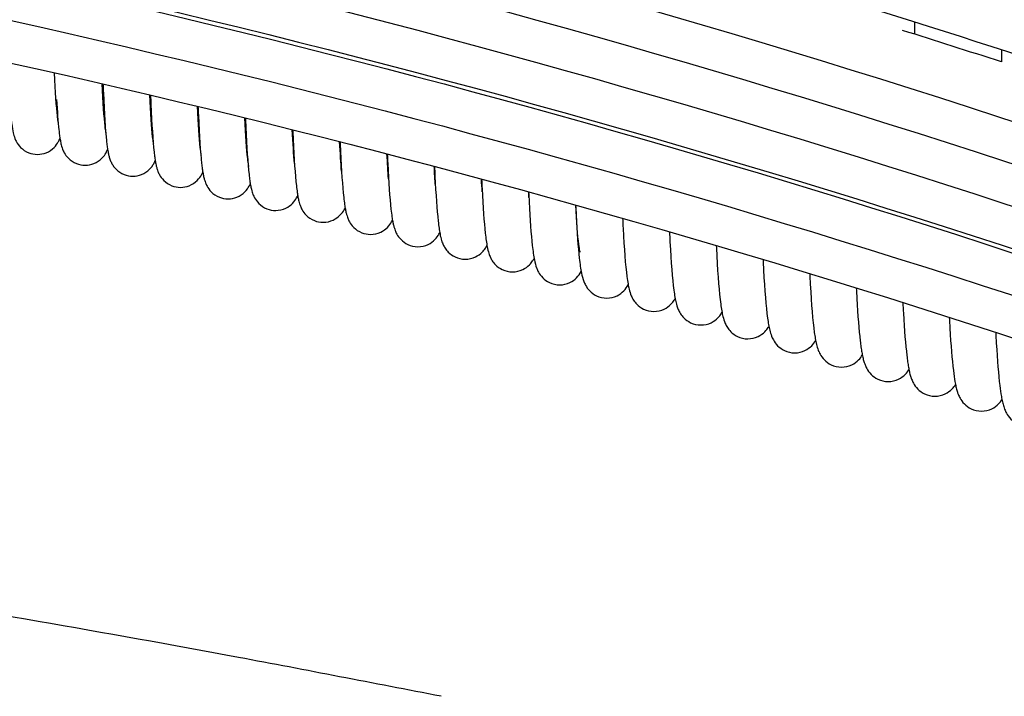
# Model space of a CAD drawing. Header units: millimetres. Extents: x -31695 to -19845, y -5614 to 7253.
# Tile 420 of 432: x -22016 to -21941, y 5424 to 5475. Entities that reach past the tile are written whole.
import ezdxf

# ---------------------------------------------------------------- set-up
doc = ezdxf.new("R2010")
doc.units = ezdxf.units.MM
doc.layers.add('2d', color=7, linetype='Continuous', true_color=0x000000)

msp = doc.modelspace()

# ---------------------------------------------------------------- linework, layer by layer
at = {"layer": '2d', "linetype": 'Continuous', "lineweight": -3}
for points, degree in [([(-22066.742, 5497.797), (-22017.391, 5490.092), (-21968.806, 5477.795), (-21921.646, 5461.026)], 3), ([(-22066.742, 5494.59), (-22018.067, 5486.99), (-21970.138, 5474.924), (-21923.586, 5458.506)], 3), ([(-22066.742, 5491.383), (-22018.116, 5483.79), (-21970.233, 5471.74), (-21923.724, 5455.347)], 3), ([(-22001.418, 5489.939), (-21975.357, 5483.622), (-21949.602, 5475.997), (-21924.253, 5467.083)], 3), ([(-22066.742, 5488.176), (-22018.163, 5480.591), (-21970.326, 5468.556), (-21923.86, 5452.188)], 3), ([(-22066.742, 5487.859), (-22019.529, 5480.487), (-21973.017, 5468.913), (-21927.783, 5453.242)], 3), ([(-22066.742, 5484.652), (-22019.604, 5477.292), (-21973.165, 5465.743), (-21927.999, 5450.109)], 3), ([(-22066.742, 5481.445), (-22019.916, 5474.133), (-21973.78, 5462.688), (-21928.896, 5447.212)], 3), ([(-21947.96, 5474.067), (-21947.96, 5474.537), (-21947.96, 5475.007)], 2), ([(-21941.4, 5471.968), (-21943.886, 5472.776), (-21946.376, 5473.571), (-21948.869, 5474.353)], 3), ([(-21994.646, 5473.194), (-21994.646, 5473.194), (-21994.646, 5473.194)], 2), ([(-21941.4, 5472.896), (-21941.4, 5472.432), (-21941.4, 5471.968)], 2), ([(-21994.808, 5464.305), (-21994.867, 5464.952), (-21994.925, 5465.828), (-21994.975, 5466.862)], 3), ([(-21991.253, 5463.713), (-21991.303, 5464.317), (-21991.352, 5465.078), (-21991.396, 5465.954)], 3), ([(-21987.705, 5463.154), (-21987.746, 5463.689), (-21987.785, 5464.322), (-21987.821, 5465.03)], 3), ([(-21984.163, 5462.634), (-21984.194, 5463.07), (-21984.224, 5463.559), (-21984.251, 5464.09)], 3), ([(-21980.628, 5462.159), (-21980.648, 5462.464), (-21980.667, 5462.789), (-21980.685, 5463.133)], 3), ([(-21959.601, 5463.528), (-21959.601, 5463.527), (-21959.601, 5463.527), (-21959.601, 5463.527)], 3), ([(-21977.1, 5461.744), (-21977.108, 5461.879), (-21977.116, 5462.018), (-21977.124, 5462.159)], 3), ([(-21983.73, 5424.061), (-22096.139, 5446.241), (-22190.799, 5446.241)], 2)]:
    msp.add_open_spline(points, degree=degree, dxfattribs=at)
for points, knots in [([(-22016.465, 5471.946), (-22016.457, 5471.718), (-22016.448, 5471.494), (-22016.439, 5471.276), (-22016.374, 5469.719), (-22016.3, 5468.526), (-22016.194, 5467.521), (-22016.18, 5467.391), (-22016.131, 5467.015), (-22016.103, 5466.835), (-22016.028, 5466.498), (-22015.99, 5466.35), (-22015.895, 5466.108), (-22015.858, 5466.024), (-22015.732, 5465.799), (-22015.637, 5465.658), (-22015.493, 5465.514), (-22015.331, 5465.352), (-22015.125, 5465.208), (-22014.676, 5465.03), (-22014.454, 5464.987), (-22014.223, 5464.987), (-22013.998, 5464.988), (-22013.777, 5465.031), (-22013.331, 5465.208), (-22013.124, 5465.352), (-22012.962, 5465.514), (-22012.819, 5465.658), (-22012.723, 5465.799), (-22012.597, 5466.024), (-22012.56, 5466.108), (-22012.524, 5466.2)], [11.822691, 11.822691, 11.822691, 11.822691, 12.753123, 12.753123, 12.753123, 19.334915, 19.334915, 20.391434, 20.391434, 22.583577, 22.583577, 23.766421, 23.766421, 24.304535, 24.304535, 25.019692, 25.019692, 25.019692, 25.866066, 25.866066, 26.595208, 26.595208, 26.595208, 27.31507, 27.31507, 28.161418, 28.161418, 28.161418, 28.876334, 28.876334, 29.414268, 29.414268, 29.414268, 29.414268]), ([(-22012.639, 5467.381), (-22012.643, 5467.401), (-22012.652, 5467.442), (-22012.676, 5467.59), (-22012.695, 5467.727), (-22012.788, 5468.548), (-22012.867, 5469.7), (-22012.931, 5471.153)], [3.937247, 3.937247, 3.937247, 3.937247, 4.92721, 4.92721, 6.550404, 6.550404, 13.004589, 13.004589, 13.004589, 13.004589]), ([(-22009.036, 5466.576), (-22009.04, 5466.594), (-22009.048, 5466.635), (-22009.074, 5466.787), (-22009.095, 5466.935), (-22009.19, 5467.774), (-22009.268, 5468.905), (-22009.332, 5470.328)], [3.946828, 3.946828, 3.946828, 3.946828, 4.932818, 4.932818, 6.655038, 6.655038, 12.963794, 12.963794, 12.963794, 12.963794]), ([(-22009.274, 5470.314), (-22009.265, 5470.081), (-22009.256, 5469.853), (-22009.246, 5469.631), (-22009.179, 5468.072), (-22009.102, 5466.878), (-22008.992, 5465.871), (-22008.977, 5465.741), (-22008.944, 5465.496), (-22008.927, 5465.384), (-22008.89, 5465.167), (-22008.87, 5465.064), (-22008.827, 5464.879), (-22008.804, 5464.793), (-22008.761, 5464.657), (-22008.743, 5464.604), (-22008.69, 5464.471), (-22008.652, 5464.385), (-22008.526, 5464.159), (-22008.431, 5464.018), (-22008.286, 5463.873), (-22008.123, 5463.71), (-22007.917, 5463.566), (-22007.467, 5463.388), (-22007.245, 5463.344), (-22007.014, 5463.344), (-22006.788, 5463.345), (-22006.567, 5463.388), (-22006.119, 5463.566), (-22005.912, 5463.71), (-22005.75, 5463.873), (-22005.605, 5464.018), (-22005.509, 5464.159), (-22005.39, 5464.373), (-22005.355, 5464.449), (-22005.327, 5464.517)], [11.806706, 11.806706, 11.806706, 11.806706, 12.753334, 12.753334, 12.753334, 19.273965, 19.273965, 20.319612, 20.319612, 21.356879, 21.356879, 22.376452, 22.376452, 23.157332, 23.157332, 23.593737, 23.593737, 24.186193, 24.186193, 24.963263, 24.963263, 24.963263, 25.816515, 25.816515, 26.548115, 26.548115, 26.548115, 27.270737, 27.270737, 28.123964, 28.123964, 28.123964, 28.900559, 28.900559, 29.41586, 29.41586, 29.41586, 29.41586]), ([(-22012.778, 5469.14), (-22012.727, 5468.208), (-22012.671, 5467.446), (-22012.591, 5466.704), (-22012.576, 5466.574), (-22012.544, 5466.33), (-22012.528, 5466.218), (-22012.491, 5466.002), (-22012.472, 5465.9), (-22012.421, 5465.679), (-22012.384, 5465.535), (-22012.291, 5465.298), (-22012.253, 5465.213), (-22012.127, 5464.987), (-22012.031, 5464.846), (-22011.888, 5464.702), (-22011.725, 5464.539), (-22011.519, 5464.395), (-22011.07, 5464.217), (-22010.847, 5464.174), (-22010.616, 5464.174), (-22010.391, 5464.174), (-22010.17, 5464.218), (-22009.723, 5464.395), (-22009.516, 5464.539), (-22009.354, 5464.702), (-22009.21, 5464.846), (-22009.114, 5464.987), (-22008.99, 5465.21), (-22008.953, 5465.293), (-22008.924, 5465.367)], [14.76787, 14.76787, 14.76787, 14.76787, 19.376041, 19.376041, 20.438774, 20.438774, 21.493322, 21.493322, 22.530952, 22.530952, 23.696186, 23.696186, 24.247653, 24.247653, 24.977227, 24.977227, 24.977227, 25.826075, 25.826075, 26.555624, 26.555624, 26.555624, 27.276056, 27.276056, 28.124879, 28.124879, 28.124879, 28.853977, 28.853977, 29.387892, 29.387892, 29.387892, 29.387892]), ([(-22005.437, 5465.755), (-22005.441, 5465.772), (-22005.449, 5465.813), (-22005.476, 5465.968), (-22005.499, 5466.128), (-22005.595, 5466.983), (-22005.673, 5468.094), (-22005.736, 5469.486)], [3.863627, 3.863627, 3.863627, 3.863627, 4.821689, 4.821689, 6.670216, 6.670216, 12.927785, 12.927785, 12.927785, 12.927785]), ([(-22005.684, 5469.474), (-22005.675, 5469.238), (-22005.666, 5469.008), (-22005.656, 5468.783), (-22005.587, 5467.224), (-22005.509, 5466.03), (-22005.397, 5465.021), (-22005.381, 5464.891), (-22005.347, 5464.645), (-22005.33, 5464.533), (-22005.292, 5464.315), (-22005.272, 5464.211), (-22005.229, 5464.03), (-22005.207, 5463.947), (-22005.165, 5463.815), (-22005.146, 5463.762), (-22005.094, 5463.628), (-22005.056, 5463.541), (-22004.929, 5463.314), (-22004.833, 5463.173), (-22004.688, 5463.027), (-22004.525, 5462.864), (-22004.319, 5462.72), (-22003.868, 5462.541), (-22003.646, 5462.498), (-22003.414, 5462.498), (-22003.189, 5462.498), (-22002.967, 5462.542), (-22002.518, 5462.72), (-22002.312, 5462.864), (-22002.15, 5463.027), (-22002.004, 5463.173), (-22001.908, 5463.314), (-22001.794, 5463.519), (-22001.761, 5463.588), (-22001.735, 5463.652)], [11.798466, 11.798466, 11.798466, 11.798466, 12.754467, 12.754467, 12.754467, 19.271038, 19.271038, 20.315506, 20.315506, 21.351272, 21.351272, 22.369055, 22.369055, 23.11502, 23.11502, 23.560058, 23.560058, 24.162445, 24.162445, 24.95053, 24.95053, 24.95053, 25.808793, 25.808793, 26.541941, 26.541941, 26.541941, 27.266111, 27.266111, 28.124484, 28.124484, 28.124484, 28.91202, 28.91202, 29.379224, 29.379224, 29.379224, 29.379224]), ([(-22001.842, 5464.917), (-22001.846, 5464.934), (-22001.854, 5464.973), (-22001.882, 5465.132), (-22001.906, 5465.304), (-22002.005, 5466.176), (-22002.082, 5467.266), (-22002.145, 5468.628)], [3.837751, 3.837751, 3.837751, 3.837751, 4.776645, 4.776645, 6.736455, 6.736455, 12.883667, 12.883667, 12.883667, 12.883667]), ([(-22002.099, 5468.616), (-22002.089, 5468.378), (-22002.079, 5468.146), (-22002.069, 5467.919), (-22002, 5466.362), (-22001.92, 5465.171), (-22001.806, 5464.158), (-22001.79, 5464.026), (-22001.755, 5463.778), (-22001.738, 5463.665), (-22001.699, 5463.446), (-22001.678, 5463.341), (-22001.635, 5463.163), (-22001.614, 5463.086), (-22001.573, 5462.957), (-22001.554, 5462.903), (-22001.501, 5462.768), (-22001.463, 5462.681), (-22001.336, 5462.453), (-22001.24, 5462.311), (-22001.094, 5462.165), (-22000.931, 5462.002), (-22000.725, 5461.857), (-22000.274, 5461.679), (-22000.051, 5461.635), (-21999.819, 5461.635), (-21999.594, 5461.635), (-21999.372, 5461.679), (-21998.922, 5461.857), (-21998.716, 5462.002), (-21998.553, 5462.165), (-21998.407, 5462.311), (-21998.311, 5462.453), (-21998.202, 5462.65), (-21998.172, 5462.712), (-21998.147, 5462.77)], [11.790163, 11.790163, 11.790163, 11.790163, 12.755603, 12.755603, 12.755603, 19.251211, 19.251211, 20.309449, 20.309449, 21.343709, 21.343709, 22.360391, 22.360391, 23.071298, 23.071298, 23.525291, 23.525291, 24.137996, 24.137996, 24.937596, 24.937596, 24.937596, 25.800047, 25.800047, 26.535669, 26.535669, 26.535669, 27.262443, 27.262443, 28.125004, 28.125004, 28.125004, 28.92396, 28.92396, 29.34414, 29.34414, 29.34414, 29.34414]), ([(-21998.251, 5464.062), (-21998.255, 5464.079), (-21998.263, 5464.117), (-21998.292, 5464.279), (-21998.318, 5464.462), (-21998.418, 5465.347), (-21998.494, 5466.418), (-21998.558, 5467.753)], [3.836866, 3.836866, 3.836866, 3.836866, 4.757923, 4.757923, 6.810628, 6.810628, 12.847473, 12.847473, 12.847473, 12.847473]), ([(-21998.517, 5467.743), (-21998.507, 5467.502), (-21998.497, 5467.267), (-21998.487, 5467.038), (-21998.417, 5465.508), (-21998.338, 5464.329), (-21998.223, 5463.303), (-21998.204, 5463.156), (-21998.167, 5462.893), (-21998.149, 5462.78), (-21998.11, 5462.562), (-21998.088, 5462.456), (-21998.045, 5462.281), (-21998.025, 5462.207), (-21997.985, 5462.083), (-21997.967, 5462.028), (-21997.913, 5461.892), (-21997.874, 5461.804), (-21997.746, 5461.575), (-21997.65, 5461.433), (-21997.504, 5461.286), (-21997.342, 5461.123), (-21997.135, 5460.978), (-21996.683, 5460.799), (-21996.46, 5460.756), (-21996.229, 5460.756), (-21995.96, 5460.756), (-21995.699, 5460.818), (-21995.266, 5461.024), (-21995.098, 5461.149), (-21994.961, 5461.286), (-21994.815, 5461.433), (-21994.719, 5461.575), (-21994.613, 5461.764), (-21994.586, 5461.82), (-21994.563, 5461.872)], [11.781448, 11.781448, 11.781448, 11.781448, 12.756742, 12.756742, 12.756742, 19.123184, 19.123184, 20.289857, 20.289857, 21.331282, 21.331282, 22.352969, 22.352969, 23.027842, 23.027842, 23.490602, 23.490602, 24.113328, 24.113328, 24.923147, 24.923147, 24.923147, 25.789992, 25.789992, 26.527985, 26.527985, 26.527985, 27.390588, 27.390588, 28.124056, 28.124056, 28.124056, 28.93402, 28.93402, 29.30798, 29.30798, 29.30798, 29.30798]), ([(-21994.94, 5466.853), (-21994.93, 5466.61), (-21994.92, 5466.372), (-21994.909, 5466.141), (-21994.839, 5464.638), (-21994.76, 5463.472), (-21994.643, 5462.432), (-21994.623, 5462.27), (-21994.583, 5461.993), (-21994.565, 5461.88), (-21994.525, 5461.665), (-21994.504, 5461.561), (-21994.462, 5461.39), (-21994.442, 5461.317), (-21994.402, 5461.192), (-21994.383, 5461.137), (-21994.329, 5460.999), (-21994.29, 5460.911), (-21994.162, 5460.681), (-21994.065, 5460.538), (-21993.918, 5460.391), (-21993.756, 5460.228), (-21993.549, 5460.083), (-21993.097, 5459.904), (-21992.874, 5459.86), (-21992.642, 5459.86), (-21992.373, 5459.86), (-21992.112, 5459.922), (-21991.678, 5460.128), (-21991.51, 5460.254), (-21991.373, 5460.391), (-21991.226, 5460.538), (-21991.13, 5460.681), (-21991.029, 5460.863), (-21991.004, 5460.911), (-21990.983, 5460.957)], [11.773117, 11.773117, 11.773117, 11.773117, 12.757883, 12.757883, 12.757883, 19.018903, 19.018903, 20.299122, 20.299122, 21.341558, 21.341558, 22.330122, 22.330122, 22.998041, 22.998041, 23.466401, 23.466401, 24.094847, 24.094847, 24.908805, 24.908805, 24.908805, 25.780306, 25.780306, 26.520511, 26.520511, 26.520511, 27.385978, 27.385978, 28.123566, 28.123566, 28.123566, 28.937883, 28.937883, 29.263885, 29.263885, 29.263885, 29.263885]), ([(-21991.367, 5465.947), (-21991.357, 5465.701), (-21991.346, 5465.461), (-21991.335, 5465.227), (-21991.266, 5463.751), (-21991.186, 5462.6), (-21991.068, 5461.544), (-21991.046, 5461.367), (-21991.003, 5461.076), (-21990.985, 5460.963), (-21990.945, 5460.752), (-21990.925, 5460.654), (-21990.883, 5460.486), (-21990.863, 5460.411), (-21990.823, 5460.285), (-21990.804, 5460.229), (-21990.749, 5460.09), (-21990.71, 5460.001), (-21990.581, 5459.771), (-21990.485, 5459.627), (-21990.337, 5459.479), (-21990.175, 5459.316), (-21989.968, 5459.171), (-21989.515, 5458.991), (-21989.291, 5458.948), (-21989.059, 5458.948), (-21988.79, 5458.948), (-21988.529, 5459.01), (-21988.095, 5459.217), (-21987.926, 5459.342), (-21987.79, 5459.479), (-21987.642, 5459.627), (-21987.545, 5459.771), (-21987.448, 5459.945), (-21987.427, 5459.987), (-21987.408, 5460.027)], [11.764518, 11.764518, 11.764518, 11.764518, 12.759026, 12.759026, 12.759026, 18.915294, 18.915294, 20.31054, 20.31054, 21.354301, 21.354301, 22.293842, 22.293842, 22.971139, 22.971139, 23.444417, 23.444417, 24.077646, 24.077646, 24.894564, 24.894564, 24.894564, 25.770785, 25.770785, 26.513242, 26.513242, 26.513242, 27.381617, 27.381617, 28.12338, 28.12338, 28.12338, 28.940671, 28.940671, 29.219493, 29.219493, 29.219493, 29.219493]), ([(-21987.798, 5465.024), (-21987.788, 5464.776), (-21987.777, 5464.533), (-21987.765, 5464.297), (-21987.696, 5462.848), (-21987.617, 5461.711), (-21987.498, 5460.641), (-21987.473, 5460.448), (-21987.428, 5460.143), (-21987.409, 5460.03), (-21987.37, 5459.823), (-21987.35, 5459.73), (-21987.31, 5459.566), (-21987.289, 5459.49), (-21987.248, 5459.361), (-21987.228, 5459.303), (-21987.172, 5459.162), (-21987.133, 5459.073), (-21987.005, 5458.844), (-21986.909, 5458.7), (-21986.76, 5458.551), (-21986.624, 5458.414), (-21986.455, 5458.288), (-21986.019, 5458.081), (-21985.756, 5458.019), (-21985.481, 5458.019), (-21985.212, 5458.02), (-21984.95, 5458.081), (-21984.515, 5458.288), (-21984.347, 5458.414), (-21984.21, 5458.551), (-21984.062, 5458.7), (-21983.965, 5458.844), (-21983.872, 5459.011), (-21983.854, 5459.046), (-21983.837, 5459.08)], [11.75601, 11.75601, 11.75601, 11.75601, 12.760173, 12.760173, 12.760173, 18.810628, 18.810628, 20.322087, 20.322087, 21.367204, 21.367204, 22.256971, 22.256971, 22.943577, 22.943577, 23.432731, 23.432731, 24.060084, 24.060084, 24.880394, 24.880394, 24.880394, 25.626416, 25.626416, 26.506002, 26.506002, 26.506002, 27.377332, 27.377332, 28.123321, 28.123321, 28.123321, 28.943834, 28.943834, 29.176554, 29.176554, 29.176554, 29.176554]), ([(-21984.234, 5464.085), (-21984.223, 5463.834), (-21984.212, 5463.589), (-21984.2, 5463.351), (-21984.131, 5461.929), (-21984.052, 5460.806), (-21983.914, 5459.562), (-21983.873, 5459.26), (-21983.787, 5458.819), (-21983.746, 5458.635), (-21983.678, 5458.422), (-21983.658, 5458.365), (-21983.617, 5458.259), (-21983.596, 5458.211), (-21983.537, 5458.085), (-21983.493, 5458.003), (-21983.371, 5457.814), (-21983.292, 5457.711), (-21983.188, 5457.607), (-21983.051, 5457.47), (-21982.882, 5457.344), (-21982.445, 5457.136), (-21982.183, 5457.074), (-21981.908, 5457.074), (-21981.638, 5457.075), (-21981.376, 5457.136), (-21980.94, 5457.344), (-21980.772, 5457.47), (-21980.635, 5457.607), (-21980.531, 5457.711), (-21980.452, 5457.814), (-21980.34, 5457.986), (-21980.302, 5458.054), (-21980.271, 5458.117)], [11.747239, 11.747239, 11.747239, 11.747239, 12.761322, 12.761322, 12.761322, 18.751622, 18.751622, 21.516562, 21.516562, 22.931185, 22.931185, 23.408454, 23.408454, 23.766298, 23.766298, 24.291559, 24.291559, 24.864995, 24.864995, 24.864995, 25.615297, 25.615297, 26.497774, 26.497774, 26.497774, 27.372104, 27.372104, 28.122373, 28.122373, 28.122373, 28.695541, 28.695541, 29.123558, 29.123558, 29.123558, 29.123558]), ([(-21980.674, 5463.13), (-21980.663, 5462.876), (-21980.652, 5462.629), (-21980.64, 5462.388), (-21980.571, 5460.994), (-21980.492, 5459.885), (-21980.353, 5458.623), (-21980.309, 5458.307), (-21980.22, 5457.854), (-21980.179, 5457.676), (-21980.112, 5457.466), (-21980.092, 5457.408), (-21980.05, 5457.301), (-21980.03, 5457.253), (-21979.97, 5457.126), (-21979.926, 5457.043), (-21979.803, 5456.854), (-21979.724, 5456.75), (-21979.62, 5456.646), (-21979.483, 5456.509), (-21979.314, 5456.383), (-21978.877, 5456.175), (-21978.614, 5456.113), (-21978.338, 5456.113), (-21978.068, 5456.113), (-21977.807, 5456.175), (-21977.37, 5456.383), (-21977.201, 5456.509), (-21977.065, 5456.646), (-21976.96, 5456.751), (-21976.881, 5456.854), (-21976.774, 5457.019), (-21976.739, 5457.08), (-21976.709, 5457.138)], [11.738371, 11.738371, 11.738371, 11.738371, 12.762474, 12.762474, 12.762474, 18.608816, 18.608816, 21.487295, 21.487295, 22.879416, 22.879416, 23.367348, 23.367348, 23.73279, 23.73279, 24.268025, 24.268025, 24.851165, 24.851165, 24.851165, 25.605799, 25.605799, 26.491216, 26.491216, 26.491216, 27.368591, 27.368591, 28.123194, 28.123194, 28.123194, 28.706078, 28.706078, 29.096363, 29.096363, 29.096363, 29.096363]), ([(-21977.119, 5462.158), (-21977.108, 5461.902), (-21977.096, 5461.652), (-21977.084, 5461.409), (-21977.015, 5460.042), (-21976.937, 5458.949), (-21976.796, 5457.668), (-21976.75, 5457.337), (-21976.65, 5456.836), (-21976.591, 5456.588), (-21976.475, 5456.291), (-21976.434, 5456.199), (-21976.304, 5455.965), (-21976.207, 5455.82), (-21976.056, 5455.669), (-21975.92, 5455.532), (-21975.751, 5455.405), (-21975.313, 5455.197), (-21975.05, 5455.135), (-21974.774, 5455.135), (-21974.503, 5455.135), (-21974.241, 5455.197), (-21973.804, 5455.405), (-21973.635, 5455.532), (-21973.499, 5455.669), (-21973.348, 5455.82), (-21973.251, 5455.965), (-21973.153, 5456.143)], [11.729404, 11.729404, 11.729404, 11.729404, 12.769845, 12.769845, 12.769845, 18.598121, 18.598121, 21.656167, 21.656167, 23.401084, 23.401084, 24.070068, 24.070068, 24.920321, 24.920321, 24.920321, 25.683902, 25.683902, 26.577649, 26.577649, 26.577649, 27.463408, 27.463408, 28.226958, 28.226958, 28.226958, 29.077597, 29.077597, 29.077597, 29.077597]), ([(-21973.569, 5461.17), (-21973.557, 5460.912), (-21973.545, 5460.659), (-21973.533, 5460.414), (-21973.464, 5459.074), (-21973.387, 5457.997), (-21973.244, 5456.697), (-21973.196, 5456.352), (-21973.092, 5455.839), (-21973.033, 5455.595), (-21972.918, 5455.3), (-21972.877, 5455.208), (-21972.746, 5454.972), (-21972.649, 5454.827), (-21972.498, 5454.675), (-21972.361, 5454.539), (-21972.192, 5454.412), (-21971.753, 5454.203), (-21971.49, 5454.141), (-21971.214, 5454.141), (-21970.943, 5454.141), (-21970.681, 5454.203), (-21970.243, 5454.412), (-21970.074, 5454.539), (-21969.937, 5454.675), (-21969.786, 5454.827), (-21969.689, 5454.972), (-21969.6, 5455.132)], [11.720335, 11.720335, 11.720335, 11.720335, 12.768522, 12.768522, 12.768522, 18.452658, 18.452658, 21.628327, 21.628327, 23.347268, 23.347268, 24.02117, 24.02117, 24.874661, 24.874661, 24.874661, 25.640848, 25.640848, 26.535482, 26.535482, 26.535482, 27.422246, 27.422246, 28.188403, 28.188403, 28.188403, 29.042262, 29.042262, 29.042262, 29.042262]), ([(-21973.231, 5457.603), (-21973.238, 5457.626), (-21973.265, 5457.748), (-21973.304, 5457.997), (-21973.318, 5458.097), (-21973.413, 5458.847), (-21973.496, 5459.882), (-21973.567, 5461.17)], [3.592592, 3.592592, 3.592592, 3.592592, 5.602043, 5.602043, 6.659527, 6.659527, 12.626542, 12.626542, 12.626542, 12.626542]), ([(-21970.023, 5460.166), (-21970.012, 5459.905), (-21969.999, 5459.65), (-21969.986, 5459.402), (-21969.905, 5457.836), (-21969.813, 5456.642), (-21969.671, 5455.556), (-21969.644, 5455.376), (-21969.588, 5455.062), (-21969.562, 5454.933), (-21969.494, 5454.657), (-21969.445, 5454.484), (-21969.328, 5454.209), (-21969.275, 5454.1), (-21969.129, 5453.877), (-21969.05, 5453.772), (-21968.944, 5453.666), (-21968.807, 5453.529), (-21968.638, 5453.402), (-21968.198, 5453.193), (-21967.935, 5453.13), (-21967.659, 5453.13), (-21967.387, 5453.131), (-21967.125, 5453.193), (-21966.687, 5453.402), (-21966.517, 5453.529), (-21966.381, 5453.666), (-21966.275, 5453.772), (-21966.195, 5453.877), (-21966.102, 5454.02), (-21966.076, 5454.063), (-21966.053, 5454.104)], [11.711162, 11.711162, 11.711162, 11.711162, 12.765948, 12.765948, 12.765948, 19.352517, 19.352517, 20.862771, 20.862771, 22.127307, 22.127307, 23.484991, 23.484991, 24.232725, 24.232725, 24.824893, 24.824893, 24.824893, 25.592839, 25.592839, 26.487374, 26.487374, 26.487374, 27.374162, 27.374162, 28.142079, 28.142079, 28.142079, 28.733997, 28.733997, 29.004051, 29.004051, 29.004051, 29.004051]), ([(-21966.483, 5459.146), (-21966.47, 5458.882), (-21966.458, 5458.624), (-21966.445, 5458.374), (-21966.362, 5456.807), (-21966.269, 5455.613), (-21966.126, 5454.536), (-21966.099, 5454.363), (-21966.044, 5454.051), (-21966.018, 5453.92), (-21965.948, 5453.635), (-21965.897, 5453.455), (-21965.775, 5453.176), (-21965.723, 5453.07), (-21965.581, 5452.851), (-21965.501, 5452.746), (-21965.395, 5452.64), (-21965.258, 5452.503), (-21965.089, 5452.375), (-21964.649, 5452.166), (-21964.385, 5452.104), (-21964.108, 5452.104), (-21963.836, 5452.104), (-21963.574, 5452.166), (-21963.135, 5452.375), (-21962.966, 5452.503), (-21962.829, 5452.64), (-21962.723, 5452.746), (-21962.643, 5452.851), (-21962.553, 5452.988), (-21962.531, 5453.025), (-21962.511, 5453.061)], [11.701883, 11.701883, 11.701883, 11.701883, 12.767112, 12.767112, 12.767112, 19.351145, 19.351145, 20.786435, 20.786435, 22.073755, 22.073755, 23.482842, 23.482842, 24.211624, 24.211624, 24.812491, 24.812491, 24.812491, 25.584978, 25.584978, 26.48265, 26.48265, 26.48265, 27.37267, 27.37267, 28.145128, 28.145128, 28.145128, 28.745736, 28.745736, 28.978719, 28.978719, 28.978719, 28.978719]), ([(-21962.947, 5458.11), (-21962.934, 5457.843), (-21962.921, 5457.582), (-21962.908, 5457.329), (-21962.824, 5455.762), (-21962.729, 5454.568), (-21962.585, 5453.499), (-21962.56, 5453.334), (-21962.505, 5453.025), (-21962.478, 5452.891), (-21962.406, 5452.597), (-21962.353, 5452.41), (-21962.228, 5452.127), (-21962.177, 5452.024), (-21962.037, 5451.81), (-21961.957, 5451.705), (-21961.85, 5451.597), (-21961.714, 5451.46), (-21961.544, 5451.333), (-21961.104, 5451.123), (-21960.84, 5451.06), (-21960.563, 5451.06), (-21960.291, 5451.061), (-21960.028, 5451.124), (-21959.588, 5451.333), (-21959.419, 5451.46), (-21959.282, 5451.597), (-21959.175, 5451.705), (-21959.095, 5451.81), (-21959.01, 5451.941), (-21958.991, 5451.971), (-21958.974, 5452.001)], [11.692494, 11.692494, 11.692494, 11.692494, 12.768279, 12.768279, 12.768279, 19.349729, 19.349729, 20.709968, 20.709968, 22.01991, 22.01991, 23.480658, 23.480658, 24.190354, 24.190354, 24.800132, 24.800132, 24.800132, 25.577211, 25.577211, 26.478072, 26.478072, 26.478072, 27.371369, 27.371369, 28.14842, 28.14842, 28.14842, 28.757933, 28.757933, 28.953809, 28.953809, 28.953809, 28.953809]), ([(-21959.416, 5457.057), (-21959.403, 5456.787), (-21959.39, 5456.524), (-21959.376, 5456.269), (-21959.291, 5454.701), (-21959.195, 5453.506), (-21959.05, 5452.446), (-21959.025, 5452.288), (-21958.972, 5451.983), (-21958.944, 5451.846), (-21958.876, 5451.569), (-21958.831, 5451.413), (-21958.738, 5451.175), (-21958.696, 5451.08), (-21958.563, 5450.84), (-21958.465, 5450.693), (-21958.311, 5450.539), (-21958.175, 5450.402), (-21958.005, 5450.274), (-21957.564, 5450.064), (-21957.3, 5450.001), (-21957.022, 5450.001), (-21956.75, 5450.002), (-21956.487, 5450.064), (-21956.046, 5450.274), (-21955.877, 5450.402), (-21955.74, 5450.539), (-21955.604, 5450.675), (-21955.512, 5450.806), (-21955.442, 5450.926)], [11.682994, 11.682994, 11.682994, 11.682994, 12.769449, 12.769449, 12.769449, 19.301294, 19.301294, 20.577212, 20.577212, 21.900086, 21.900086, 23.167285, 23.167285, 23.888136, 23.888136, 24.788995, 24.788995, 24.788995, 25.570718, 25.570718, 26.474817, 26.474817, 26.474817, 27.371438, 27.371438, 28.153135, 28.153135, 28.153135, 28.948405, 28.948405, 28.948405, 28.948405]), ([(-21955.89, 5455.988), (-21955.877, 5455.716), (-21955.864, 5455.45), (-21955.85, 5455.192), (-21955.763, 5453.623), (-21955.665, 5452.429), (-21955.519, 5451.377), (-21955.496, 5451.227), (-21955.443, 5450.925), (-21955.414, 5450.784), (-21955.345, 5450.503), (-21955.3, 5450.345), (-21955.225, 5450.151), (-21955.207, 5450.11), (-21955.164, 5450.015), (-21955.137, 5449.959), (-21955.03, 5449.767), (-21954.932, 5449.619), (-21954.777, 5449.464), (-21954.641, 5449.327), (-21954.471, 5449.199), (-21954.029, 5448.989), (-21953.764, 5448.926), (-21953.487, 5448.926), (-21953.214, 5448.926), (-21952.951, 5448.989), (-21952.51, 5449.199), (-21952.34, 5449.327), (-21952.203, 5449.464), (-21952.074, 5449.594), (-21951.984, 5449.718), (-21951.915, 5449.834)], [11.671279, 11.671279, 11.671279, 11.671279, 12.77066, 12.77066, 12.77066, 19.304723, 19.304723, 20.50682, 20.50682, 21.852812, 21.852812, 23.135696, 23.135696, 23.46555, 23.46555, 23.867383, 23.867383, 24.776165, 24.776165, 24.776165, 25.562583, 25.562583, 26.469969, 26.469969, 26.469969, 27.369963, 27.369963, 28.156355, 28.156355, 28.156355, 28.917803, 28.917803, 28.917803, 28.917803]), ([(-21952.37, 5454.903), (-21952.357, 5454.628), (-21952.343, 5454.359), (-21952.328, 5454.099), (-21952.256, 5452.798), (-21952.173, 5451.737), (-21952.056, 5450.742), (-21952.036, 5450.589), (-21951.996, 5450.302), (-21951.975, 5450.169), (-21951.931, 5449.915), (-21951.908, 5449.798), (-21951.858, 5449.569), (-21951.828, 5449.452), (-21951.772, 5449.266), (-21951.745, 5449.186), (-21951.696, 5449.06), (-21951.677, 5449.014), (-21951.632, 5448.917), (-21951.607, 5448.866), (-21951.502, 5448.677), (-21951.403, 5448.529), (-21951.248, 5448.373), (-21951.112, 5448.236), (-21950.942, 5448.108), (-21950.499, 5447.897), (-21950.234, 5447.834), (-21949.957, 5447.834), (-21949.683, 5447.835), (-21949.42, 5447.897), (-21948.978, 5448.108), (-21948.808, 5448.236), (-21948.671, 5448.373), (-21948.548, 5448.497), (-21948.461, 5448.615), (-21948.393, 5448.726)], [11.663648, 11.663648, 11.663648, 11.663648, 12.771799, 12.771799, 12.771799, 18.244614, 18.244614, 19.309023, 19.309023, 20.364248, 20.364248, 21.406749, 21.406749, 22.409508, 22.409508, 23.09464, 23.09464, 23.45905, 23.45905, 23.833398, 23.833398, 24.748105, 24.748105, 24.748105, 25.53927, 25.53927, 26.449994, 26.449994, 26.449994, 27.353407, 27.353407, 28.144546, 28.144546, 28.144546, 28.870461, 28.870461, 28.870461, 28.870461]), ([(-21948.855, 5453.803), (-21948.841, 5453.524), (-21948.827, 5453.253), (-21948.812, 5452.989), (-21948.738, 5451.688), (-21948.654, 5450.627), (-21948.535, 5449.631), (-21948.516, 5449.478), (-21948.474, 5449.191), (-21948.453, 5449.057), (-21948.409, 5448.803), (-21948.386, 5448.686), (-21948.334, 5448.455), (-21948.304, 5448.338), (-21948.248, 5448.155), (-21948.222, 5448.079), (-21948.173, 5447.953), (-21948.152, 5447.903), (-21948.106, 5447.804), (-21948.082, 5447.756), (-21947.979, 5447.571), (-21947.88, 5447.422), (-21947.725, 5447.266), (-21947.588, 5447.129), (-21947.418, 5447), (-21946.974, 5446.789), (-21946.71, 5446.726), (-21946.431, 5446.726), (-21946.158, 5446.727), (-21945.894, 5446.79), (-21945.451, 5447), (-21945.281, 5447.129), (-21945.145, 5447.266), (-21945.028, 5447.383), (-21944.943, 5447.496), (-21944.876, 5447.602)], [11.653314, 11.653314, 11.653314, 11.653314, 12.772979, 12.772979, 12.772979, 18.241768, 18.241768, 19.305423, 19.305423, 20.359215, 20.359215, 21.400788, 21.400788, 22.404049, 22.404049, 23.057957, 23.057957, 23.459509, 23.459509, 23.808864, 23.808864, 24.735833, 24.735833, 24.735833, 25.531795, 25.531795, 26.445906, 26.445906, 26.445906, 27.352787, 27.352787, 28.148723, 28.148723, 28.148723, 28.844514, 28.844514, 28.844514, 28.844514]), ([(-21945.345, 5452.685), (-21945.331, 5452.404), (-21945.316, 5452.13), (-21945.301, 5451.864), (-21945.226, 5450.563), (-21945.141, 5449.501), (-21945.002, 5448.352), (-21944.963, 5448.08), (-21944.895, 5447.692), (-21944.87, 5447.565), (-21944.815, 5447.325), (-21944.785, 5447.207), (-21944.729, 5447.027), (-21944.705, 5446.955), (-21944.656, 5446.831), (-21944.634, 5446.778), (-21944.587, 5446.678), (-21944.563, 5446.632), (-21944.461, 5446.449), (-21944.362, 5446.3), (-21944.206, 5446.143), (-21944.069, 5446.005), (-21943.899, 5445.877), (-21943.455, 5445.665), (-21943.19, 5445.602), (-21942.912, 5445.602), (-21942.637, 5445.603), (-21942.374, 5445.666), (-21941.93, 5445.877), (-21941.76, 5446.005), (-21941.623, 5446.143), (-21941.512, 5446.254), (-21941.431, 5446.361), (-21941.366, 5446.462)], [11.643821, 11.643821, 11.643821, 11.643821, 12.774163, 12.774163, 12.774163, 18.228409, 18.228409, 20.277361, 20.277361, 21.392304, 21.392304, 22.397333, 22.397333, 23.020175, 23.020175, 23.447257, 23.447257, 23.784078, 23.784078, 24.724211, 24.724211, 24.724211, 25.525021, 25.525021, 26.44257, 26.44257, 26.44257, 27.352965, 27.352965, 28.15375, 28.15375, 28.15375, 28.819858, 28.819858, 28.819858, 28.819858]), ([(-21941.84, 5451.553), (-21941.826, 5451.268), (-21941.811, 5450.991), (-21941.795, 5450.722), (-21941.719, 5449.421), (-21941.633, 5448.358), (-21941.493, 5447.22), (-21941.455, 5446.956), (-21941.387, 5446.564), (-21941.36, 5446.429), (-21941.302, 5446.179), (-21941.271, 5446.061), (-21941.216, 5445.884), (-21941.192, 5445.816), (-21941.145, 5445.695), (-21941.122, 5445.642), (-21941.075, 5445.541), (-21941.052, 5445.495), (-21940.949, 5445.311), (-21940.85, 5445.161), (-21940.693, 5445.003), (-21940.556, 5444.866), (-21940.386, 5444.737), (-21939.941, 5444.525), (-21939.676, 5444.462), (-21939.397, 5444.462), (-21939.122, 5444.462), (-21938.858, 5444.526), (-21938.414, 5444.737), (-21938.244, 5444.866), (-21938.107, 5445.003), (-21938.002, 5445.108), (-21937.924, 5445.21), (-21937.86, 5445.306)], [11.633398, 11.633398, 11.633398, 11.633398, 12.77535, 12.77535, 12.77535, 18.221148, 18.221148, 20.191561, 20.191561, 21.381104, 21.381104, 22.38881, 22.38881, 22.980437, 22.980437, 23.415326, 23.415326, 23.758027, 23.758027, 24.711891, 24.711891, 24.711891, 25.517599, 25.517599, 26.438636, 26.438636, 26.438636, 27.352594, 27.352594, 28.158278, 28.158278, 28.158278, 28.7942, 28.7942, 28.7942, 28.7942])]:
    msp.add_open_spline(points, degree=3, knots=knots, dxfattribs=at)

doc.saveas('drawing.dxf')
